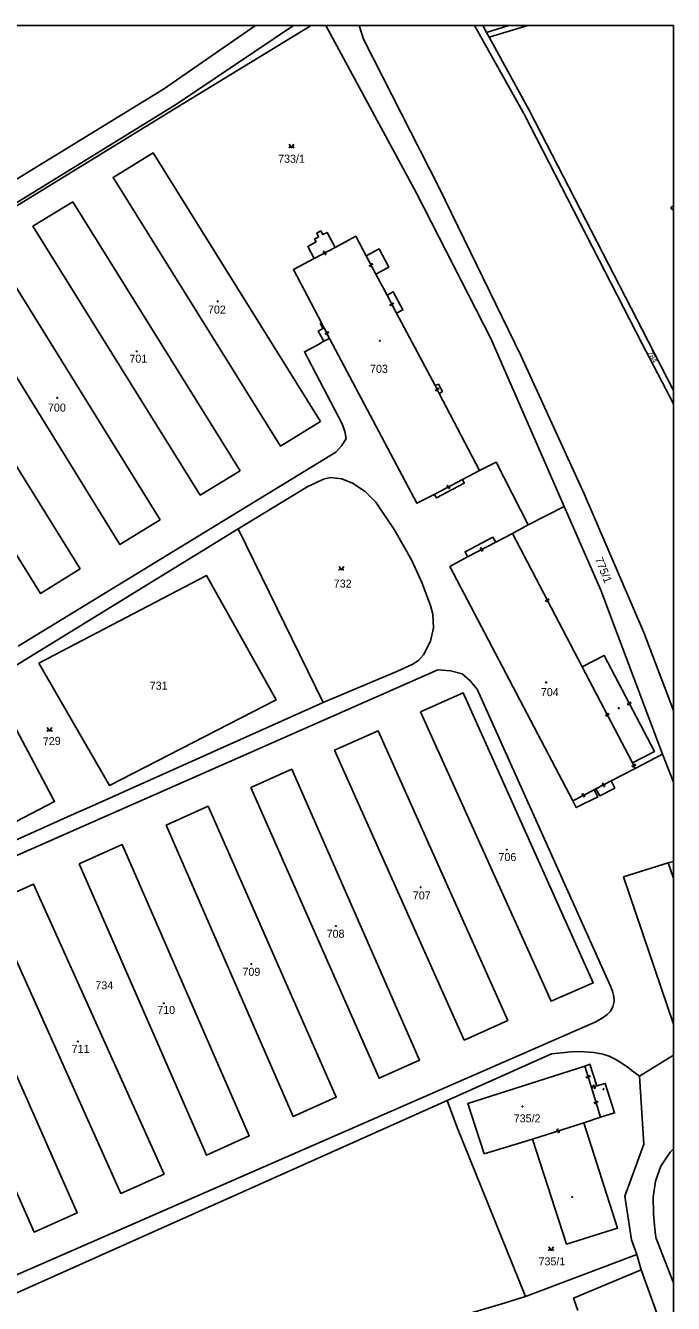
# Model space of a CAD drawing. Extents: x -600391 to -599491, y -1160176 to -1159402.
# Drawn here: x -599628.3 to -599490.8, y -1159673.2 to -1159401.8 of the extents above; entities that cross this region are included whole.
import ezdxf

# ---------------------------------------------------------------- set-up
doc = ezdxf.new("R2010")
doc.units = 0
for name, color, linetype in [('Level 1', 7, 'Continuous'), ('Level 13', 7, 'Continuous'), ('Level 3', 7, 'Continuous'), ('Level 4', 7, 'Continuous'), ('Level 5', 7, 'Continuous'), ('Vrstva 5', 7, 'Continuous'), ('Vrstva 63', 7, 'Continuous')]:
    doc.layers.add(name, color=color, linetype=linetype)

msp = doc.modelspace()

# ---------------------------------------------------------------- linework, layer by layer
at = {"layer": 'Level 1'}
for p, q in [((-599531.26, -1159401.77), (-599530.43, -1159403.22)), ((-599530.43, -1159403.22), (-599525.69, -1159401.77)), ((-599529.89, -1159404.22), (-599521.7, -1159401.77)), ((-599493.06, -1159556.51), (-599490.77, -1159562.51)), ((-599491.89, -1159579.58), (-599490.77, -1159579.32)), ((-599490.77, -1159620.46), (-599497.97, -1159624.91)), ((-599497.62, -1159666.09), (-599490.77, -1159684.95))]:
    msp.add_line(p, q, dxfattribs=at)
for points in [[(-599571.43, -1159401.77), (-599596.3, -1159418.5), (-599681.39, -1159470.94), (-599757.49, -1159518.1)], [(-599671.91, -1159465.89), (-599643.6, -1159448.27), (-599595.99, -1159419.06), (-599567.66, -1159401.77)], [(-599579.5, -1159401.77), (-599599.06, -1159415.31), (-599644.23, -1159442.99)], [(-599564.55, -1159401.77), (-599545.32, -1159437.4), (-599529.53, -1159468.26), (-599513.94, -1159503.9)], [(-599557.48, -1159401.77), (-599556.6, -1159404.67), (-599540.56, -1159436.12), (-599523.08, -1159472), (-599509.72, -1159501.21), (-599497.06, -1159530.69), (-599490.77, -1159547.27)], [(-599490.77, -1159482.15), (-599497.4, -1159469.36), (-599522.43, -1159420.61), (-599533.03, -1159401.77)], [(-599530.43, -1159403.22), (-599529.89, -1159404.22)], [(-599490.77, -1159479.29), (-599496.16, -1159468.83), (-599521.37, -1159419.75), (-599529.89, -1159404.22)], [(-599565.71, -1159485.85), (-599574.19, -1159491.08), (-599609.73, -1159434.02), (-599601.25, -1159428.82), (-599565.71, -1159485.85)], [(-599582.77, -1159496.33), (-599591.23, -1159501.5), (-599626.76, -1159444.41), (-599618.3, -1159439.24), (-599582.77, -1159496.33)], [(-599562.62, -1159448.88), (-599564.32, -1159445.71), (-599565.2, -1159446.18), (-599565.63, -1159445.39), (-599566.51, -1159445.86), (-599566.09, -1159446.65), (-599566.97, -1159447.13), (-599566.64, -1159447.74), (-599568.4, -1159448.69), (-599567.03, -1159451.24)], [(-599556.01, -1159450.67), (-599558.22, -1159446.52), (-599562.62, -1159448.88)], [(-599599.73, -1159506.74), (-599608.33, -1159511.97), (-599643.68, -1159454.69), (-599635.26, -1159449.51), (-599599.73, -1159506.74)], [(-599553.95, -1159454.56), (-599551.21, -1159453.11), (-599553.27, -1159449.22), (-599556.01, -1159450.67)], [(-599565.47, -1159464.88), (-599571.4, -1159453.58), (-599567.03, -1159451.24)], [(-599551.56, -1159459.07), (-599553.95, -1159454.56)], [(-599549.55, -1159462.86), (-599548.22, -1159462.16), (-599550.24, -1159458.36), (-599551.56, -1159459.07)], [(-599616.75, -1159517.16), (-599625.16, -1159522.37), (-599660.74, -1159465.16), (-599652.35, -1159459.91), (-599616.75, -1159517.16)], [(-599549.55, -1159462.86), (-599541.38, -1159478.24)], [(-599565.47, -1159464.88), (-599565.73, -1159465.04), (-599565.17, -1159466.15), (-599566.17, -1159466.66), (-599565, -1159468.84)], [(-599565, -1159468.84), (-599566.25, -1159469.56), (-599569.13, -1159471.04), (-599561.12, -1159486.39), (-599560.51, -1159487.98), (-599560.26, -1159489.51), (-599561.16, -1159490.97), (-599562.45, -1159492.36), (-599629.87, -1159533.59)], [(-599563.76, -1159468.23), (-599565, -1159468.84)], [(-599541.55, -1159501.37), (-599545.24, -1159503.24), (-599563.76, -1159468.23)], [(-599540.52, -1159479.9), (-599539.8, -1159479.51), (-599540.67, -1159477.94), (-599541.38, -1159478.24)], [(-599531.91, -1159496.3), (-599540.52, -1159479.9)], [(-599531.91, -1159496.3), (-599535.55, -1159498.19)], [(-599521.59, -1159507.82), (-599528.38, -1159494.51), (-599531.91, -1159496.3)], [(-599583.16, -1159508.65), (-599568.4, -1159499.68), (-599566.71, -1159498.91), (-599565.03, -1159498.14), (-599563.55, -1159497.76), (-599561.19, -1159498.03), (-599558.9, -1159498.96), (-599556.19, -1159500.73), (-599553.98, -1159503.02), (-599549.92, -1159509), (-599546.4, -1159515.26), (-599544.16, -1159520.04), (-599542.32, -1159524.92), (-599541.85, -1159526.78), (-599541.7, -1159529.7), (-599542.32, -1159532.56), (-599543.84, -1159535.45), (-599544.92, -1159536.62), (-599546.23, -1159537.48), (-599547.79, -1159538.2), (-599549.35, -1159538.92), (-599565.14, -1159545.56)], [(-599535.55, -1159498.19), (-599535.18, -1159498.98), (-599541.08, -1159502.09), (-599541.55, -1159501.37)], [(-599513.94, -1159503.9), (-599521.59, -1159507.82)], [(-599513.94, -1159503.9), (-599506.21, -1159521.72), (-599502.25, -1159532.27), (-599493.06, -1159556.51)], [(-599565.14, -1159545.56), (-599615.35, -1159568.07), (-599616.72, -1159568.66), (-599665.76, -1159590.69), (-599667.83, -1159591.42), (-599669.91, -1159592.15), (-599671.01, -1159592.36), (-599672.72, -1159592.13), (-599674.38, -1159591.41), (-599676.25, -1159590.1), (-599677.84, -1159588.54), (-599679.68, -1159586.4), (-599681.32, -1159584.04), (-599683.1, -1159580.5), (-599684.05, -1159576.89), (-599684.1, -1159575.39), (-599683.63, -1159573.08), (-599682.45, -1159571.12), (-599680.78, -1159569.4), (-599679.12, -1159567.68), (-599583.16, -1159508.65)], [(-599583.16, -1159508.65), (-599565.14, -1159545.56)], [(-599528.51, -1159511.48), (-599524.97, -1159509.68)], [(-599524.97, -1159509.68), (-599521.59, -1159507.82)], [(-599534.49, -1159514.59), (-599535.01, -1159513.55), (-599529.09, -1159510.47), (-599528.51, -1159511.48)], [(-599534.49, -1159514.59), (-599538.22, -1159516.68), (-599512.13, -1159566.43)], [(-599625.47, -1159537.22), (-599589.93, -1159518.58), (-599575.12, -1159545.02), (-599610.52, -1159563.18), (-599625.47, -1159537.22)], [(-599674.43, -1159597.55), (-599540.76, -1159538.59), (-599538.11, -1159538.84), (-599535.64, -1159539.45), (-599533.96, -1159540.92), (-599532.44, -1159542.7)], [(-599640.27, -1159576.01), (-599651.8, -1159554.32), (-599633.96, -1159544.42), (-599622.19, -1159566.6), (-599640.27, -1159576.01)], [(-599532.44, -1159542.7), (-599504.14, -1159605.81), (-599503.68, -1159606.89), (-599503.43, -1159607.99), (-599503.35, -1159609.06), (-599503.61, -1159610.17), (-599504.14, -1159611.09), (-599504.84, -1159611.81), (-599505.91, -1159612.61), (-599506.56, -1159612.98), (-599507.22, -1159613.36), (-599639.02, -1159670.98)], [(-599544.48, -1159547.55), (-599535.38, -1159543.53), (-599507.81, -1159605.07), (-599516.75, -1159609.02), (-599544.48, -1159547.55)], [(-599562.73, -1159555.68), (-599553.43, -1159551.54), (-599525.94, -1159613.13), (-599535.18, -1159617.26), (-599562.73, -1159555.68)], [(-599493.06, -1159556.51), (-599498.9, -1159559.56)], [(-599580.5, -1159563.61), (-599571.82, -1159559.74), (-599544.66, -1159621.52), (-599553.26, -1159625.37), (-599580.5, -1159563.61)], [(-599498.9, -1159559.56), (-599503.96, -1159562.21)], [(-599507.6, -1159564.09), (-599506.85, -1159565.62), (-599511.41, -1159567.86), (-599512.13, -1159566.43)], [(-599507.23, -1159563.91), (-599507.6, -1159564.09)], [(-599503.96, -1159562.21), (-599503.22, -1159563.74), (-599506.42, -1159565.35), (-599507.23, -1159563.91)], [(-599598.5, -1159571.58), (-599589.56, -1159567.59), (-599562.37, -1159629.4), (-599571.5, -1159633.51), (-599598.5, -1159571.58)], [(-599616.94, -1159579.79), (-599607.8, -1159575.73), (-599580.81, -1159637.63), (-599589.91, -1159641.71), (-599616.94, -1159579.79)], [(-599491.89, -1159579.58), (-599501.37, -1159582.59), (-599490.77, -1159613.91)], [(-599635.79, -1159588.23), (-599626.62, -1159584.11), (-599598.9, -1159645.72), (-599608.1, -1159649.83), (-599635.79, -1159588.23)], [(-599653.77, -1159596.31), (-599644.67, -1159592.19), (-599617.37, -1159653.96), (-599626.47, -1159658.03), (-599653.77, -1159596.31)], [(-599538.78, -1159630.11), (-599516.68, -1159620.21), (-599514.57, -1159619.98), (-599512.46, -1159619.75), (-599511.05, -1159619.7), (-599509.64, -1159619.75), (-599507.69, -1159619.9), (-599505.76, -1159620.23), (-599504.41, -1159620.65), (-599503.14, -1159621.28), (-599501.86, -1159622.08), (-599500.63, -1159622.93), (-599499.3, -1159623.92), (-599497.97, -1159624.91)], [(-599509.61, -1159622.79), (-599534.44, -1159630.71), (-599530.95, -1159641.41), (-599520.72, -1159638.28)], [(-599509.61, -1159622.79), (-599508.51, -1159622.41), (-599507.04, -1159627.01)], [(-599507.04, -1159627.01), (-599505.24, -1159626.47), (-599503.27, -1159632.73), (-599506.23, -1159633.64)], [(-599497.97, -1159624.91), (-599497.04, -1159639.39), (-599501.08, -1159650.42), (-599499.67, -1159659.66), (-599498.55, -1159662.78)], [(-599538.78, -1159630.11), (-599637.64, -1159674.26)], [(-599538.78, -1159630.11), (-599536.71, -1159635.85), (-599522.15, -1159671.73)], [(-599509.8, -1159634.83), (-599502.64, -1159657.2), (-599513.47, -1159660.58), (-599520.72, -1159638.28)], [(-599506.23, -1159633.64), (-599509.8, -1159634.83)], [(-599490.77, -1159640.37), (-599491.46, -1159641.09), (-599493.42, -1159644.02), (-599494.55, -1159647.25), (-599495.04, -1159650.64), (-599495.02, -1159654.02), (-599494.76, -1159656.61), (-599494.51, -1159659.21), (-599491.03, -1159668.1), (-599490.77, -1159668.82)], [(-599522.15, -1159671.73), (-599498.55, -1159662.78)], [(-599498.55, -1159662.78), (-599497.62, -1159666.09)], [(-599497.62, -1159666.09), (-599511.98, -1159672.07), (-599511.1, -1159674.67)], [(-599537.6, -1159683.79), (-599539.94, -1159677.03), (-599527.44, -1159673.35), (-599522.15, -1159671.73)]]:
    msp.add_lwpolyline(points, dxfattribs=at)
at = {"layer": 'Level 13'}
for centre, start, end in [((-599564.91, -1159449.9), 65.5261, 297.6241), ((-599564.73, -1159450.22), 245.3116, 117.9016), ((-599555.14, -1159452.71), 155.0623, 27.6523), ((-599554.82, -1159452.54), 335.2768, 207.3748), ((-599550.72, -1159461.06), 155.0972, 27.6872), ((-599550.4, -1159460.89), 335.3117, 207.4097), ((-599564.48, -1159467.2), 154.1348, 26.7248), ((-599564.15, -1159467.04), 334.3492, 206.4472), ((-599541.11, -1159479.15), 154.5457, 27.1357), ((-599540.79, -1159478.99), 334.7602, 206.8582), ((-599538.64, -1159499.62), 65.0819, 297.6719), ((-599538.47, -1159499.94), 245.2963, 117.3943), ((-599531.58, -1159512.88), 64.8502, 296.9482), ((-599531.42, -1159513.2), 244.6357, 117.2257), ((-599517.4, -1159523.74), 335.0134, 207.1114), ((-599517.72, -1159523.9), 154.799, 27.389), ((-599504.65, -1159548.08), 335.0838, 207.1818), ((-599500.32, -1159545.84), 154.8137, 27.4037), ((-599500, -1159545.68), 335.0282, 207.1262), ((-599504.97, -1159548.24), 154.8693, 27.4593), ((-599499.01, -1159558.89), 331.8167, 203.9147), ((-599499.35, -1159559.04), 151.6022, 24.1922), ((-599505.68, -1159562.9), 64.6272, 297.2172), ((-599505.52, -1159563.22), 244.8416, 116.9396), ((-599509.94, -1159565.1), 64.4772, 297.0672), ((-599509.78, -1159565.42), 244.6916, 116.7896), ((-599509.06, -1159625.12), 145.0627, 17.6527), ((-599508.7, -1159625), 325.2772, 197.3752), ((-599507.64, -1159627), 54.072, 286.17), ((-599507.54, -1159627.36), 233.8575, 106.4475), ((-599507.37, -1159630.54), 144.2387, 16.3367), ((-599507.01, -1159630.44), 324.0243, 196.6143), ((-599515.31, -1159636.38), 54.9058, 287.0038), ((-599515.21, -1159636.74), 234.6914, 107.2814)]:
    msp.add_arc(centre, 0.184, start, end, dxfattribs=at)
at = {"layer": 'Level 3'}
msp.add_line((-599491.89, -1159579.58), (-599490.77, -1159582.84), dxfattribs=at)
for points in [[(-599567.03, -1159451.24), (-599562.62, -1159448.88)], [(-599556.01, -1159450.67), (-599553.95, -1159454.56)], [(-599551.56, -1159459.07), (-599549.55, -1159462.86)], [(-599565.47, -1159464.88), (-599564.89, -1159466.01), (-599563.76, -1159468.23)], [(-599541.38, -1159478.24), (-599540.52, -1159479.9)], [(-599535.55, -1159498.19), (-599541.55, -1159501.37)], [(-599524.97, -1159509.68), (-599510.16, -1159537.96)], [(-599534.49, -1159514.59), (-599528.51, -1159511.48)], [(-599510.16, -1159537.96), (-599505.5, -1159535.56), (-599494.81, -1159555.96), (-599499.45, -1159558.35)], [(-599510.16, -1159537.96), (-599499.45, -1159558.35)], [(-599499.45, -1159558.35), (-599498.9, -1159559.56)], [(-599507.6, -1159564.09), (-599512.13, -1159566.43)], [(-599503.96, -1159562.21), (-599507.23, -1159563.91)], [(-599509.61, -1159622.79), (-599508.14, -1159627.34)], [(-599508.14, -1159627.34), (-599507.04, -1159627.01)], [(-599506.23, -1159633.64), (-599508.14, -1159627.34)], [(-599520.72, -1159638.28), (-599509.8, -1159634.83)]]:
    msp.add_lwpolyline(points, dxfattribs=at)
at = {"layer": 'Level 5'}
msp.add_line((-599490.86, -1159440.9), (-599490.77, -1159440.9), dxfattribs=at)
for points in [[(-599572.36, -1159426.96), (-599571.86, -1159427.71), (-599571.36, -1159426.96)], [(-599561.77, -1159516.65), (-599561.27, -1159517.4), (-599560.77, -1159516.65)], [(-599623.72, -1159550.88), (-599623.22, -1159551.63), (-599622.72, -1159550.88)], [(-599517.24, -1159661.17), (-599516.74, -1159661.92), (-599516.24, -1159661.17)]]:
    msp.add_lwpolyline(points, dxfattribs=at)
for centre, radius in [((-599572.31, -1159427.66), 0.05), ((-599571.41, -1159427.66), 0.05), ((-599587.53, -1159460.36), 0.09), ((-599587.53, -1159460.36), 0.0521), ((-599553.11, -1159468.73), 0.09), ((-599553.11, -1159468.73), 0.0521), ((-599604.71, -1159470.96), 0.09), ((-599604.71, -1159470.96), 0.0521), ((-599621.59, -1159480.84), 0.09), ((-599621.59, -1159480.84), 0.0521), ((-599561.72, -1159517.35), 0.05), ((-599560.82, -1159517.35), 0.05), ((-599517.77, -1159541.29), 0.09), ((-599517.77, -1159541.29), 0.0521), ((-599502.39, -1159546.78), 0.09), ((-599502.39, -1159546.78), 0.0521), ((-599623.67, -1159551.58), 0.05), ((-599622.77, -1159551.58), 0.05), ((-599526.14, -1159576.82), 0.09), ((-599526.14, -1159576.82), 0.0521), ((-599544.44, -1159584.8), 0.09), ((-599544.44, -1159584.8), 0.0521), ((-599562.43, -1159593.03), 0.09), ((-599562.43, -1159593.03), 0.0521), ((-599580.41, -1159601.1), 0.09), ((-599580.41, -1159601.1), 0.0521), ((-599598.97, -1159609.46), 0.09), ((-599598.97, -1159609.46), 0.0521), ((-599617.22, -1159617.56), 0.09), ((-599617.22, -1159617.56), 0.0521), ((-599505.62, -1159627.68), 0.09), ((-599505.62, -1159627.68), 0.0521), ((-599522.83, -1159631.37), 0.09), ((-599522.83, -1159631.37), 0.0521), ((-599512.26, -1159650.59), 0.09), ((-599512.26, -1159650.59), 0.0521), ((-599517.19, -1159661.87), 0.05), ((-599516.29, -1159661.87), 0.05)]:
    msp.add_circle(centre, radius, dxfattribs=at)
at = {"layer": 'Vrstva 5'}
msp.add_line((-599490.77, -1159440.89), (-599490.77, -1159440.16), dxfattribs=at)
msp.add_arc((-599490.86, -1159440.52), 0.375, 76.5539, 283.4461, dxfattribs=at)
at = {"layer": 'Vrstva 63'}
msp.add_lwpolyline([(-600391.01, -1159401.77), (-599490.77, -1159401.77), (-599490.77, -1160176.08), (-600391.01, -1160176.08)], close=True, dxfattribs=at)

# ---------------------------------------------------------------- texts
at = {"layer": 'Level 4'}
for s, p in [('733/1', (-599574.7, -1159430.91)), ('702', (-599589.59, -1159462.95)), ('701', (-599606.27, -1159473.37)), ('703', (-599555.18, -1159475.53)), ('700', (-599623.57, -1159483.76)), ('732', (-599562.89, -1159521.15)), ('731', (-599601.96, -1159542.83)), ('704', (-599518.92, -1159544.21)), ('706', (-599527.92, -1159579.23)), ('707', (-599546.1, -1159587.38)), ('708', (-599564.4, -1159595.53)), ('709', (-599582.27, -1159603.6)), ('734', (-599613.5, -1159606.47)), ('710', (-599600.36, -1159611.71)), ('711', (-599618.53, -1159619.97)), ('735/2', (-599524.68, -1159634.74)), ('735/1', (-599519.41, -1159665.11))]:
    msp.add_text(s, height=1.7, dxfattribs=at).set_placement(p)
for s, height, rotation, p in [('784', 1.14, 298.8, (-599496.35, -1159471.24)), ('775/1', 1.7, 291.6, (-599507.45, -1159515.08)), ('729', 1.7, 2.7, (-599624.61, -1159554.69))]:
    msp.add_text(s, height=height, rotation=rotation, dxfattribs=at).set_placement(p)

doc.saveas('drawing.dxf')
